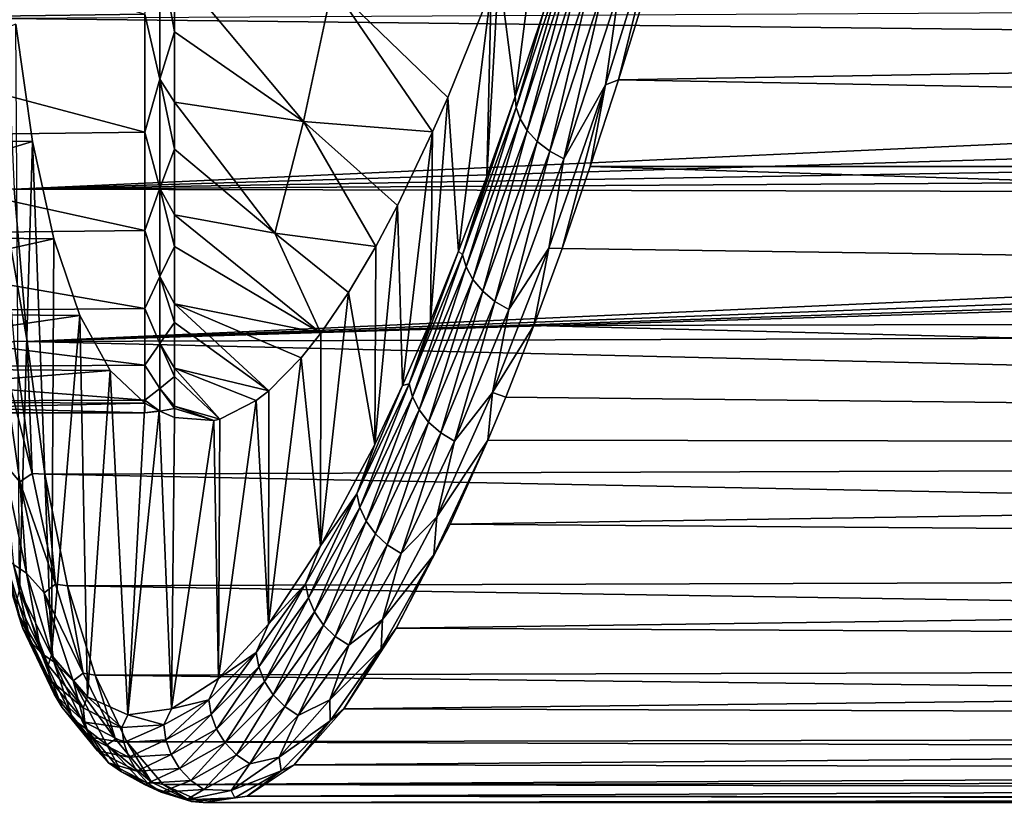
# Model space of a CAD drawing. Header units: metres. Extents: x -44 to 117, y -432 to 89.
# Tile 1032 of 1056: x 61 to 71, y -28 to -20. Entities that reach past the tile are written whole.
import ezdxf

# ---------------------------------------------------------------- set-up
doc = ezdxf.new("R2010")
doc.units = ezdxf.units.M
doc.layers.add('solid_125568', color=7, linetype='CONTINUOUS')

msp = doc.modelspace()

# ---------------------------------------------------------------- linework, layer by layer
at = {"layer": 'solid_125568'}
for points in [[(66.146355, -20.919756, 34.226574), (65.977798, -19.599705, 36.326736), (66.511337, -18.077137, 34.462681)], [(66.440399, -20.042616, 33.231163), (66.146355, -20.919756, 34.226574), (66.511337, -18.077137, 34.462681)], [(57.914215, -20.121559, 38.555195), (57.914215, -18.706848, 36.647678), (62.30183, -20.06348, 38.468674)], [(67.083069, -20.795563, 32.892086), (67.667847, -18.915152, 31.02659), (67.220596, -20.743876, 32.823429)], [(67.221977, -19.824448, 31.938959), (67.667847, -18.915152, 31.02659), (67.083069, -20.795563, 32.892086)], [(67.667847, -18.915152, 31.02659), (67.513405, -19.794722, 31.845474), (67.220596, -20.743876, 32.823429)], [(62.30183, -20.06348, 38.468674), (62.458447, -19.407932, 37.523479), (62.458447, -20.739613, 39.505764)], [(62.458447, -19.407932, 37.523479), (62.611195, -19.577311, 37.691063), (62.611195, -20.248802, 38.658234)], [(62.458447, -20.739613, 39.505764), (62.458447, -19.407932, 37.523479), (62.611195, -20.248802, 38.658234)], [(66.158836, -21.030664, 34.137135), (66.440399, -20.042616, 33.231163), (66.716614, -19.325333, 32.283722)], [(66.158836, -21.030664, 34.137135), (66.716614, -19.325333, 32.283722), (66.199898, -21.150394, 34.048553)], [(66.716614, -19.325333, 32.283722), (66.760544, -19.4363, 32.185619), (66.199898, -21.150394, 34.048553)], [(66.199898, -21.150394, 34.048553), (66.760544, -19.4363, 32.185619), (66.27253, -21.271717, 33.96777)], [(66.760544, -19.4363, 32.185619), (66.83596, -19.549086, 32.095554), (66.27253, -21.271717, 33.96777)], [(62.611195, -19.577311, 37.691063), (64.252075, -19.770811, 37.156536), (63.948811, -21.178755, 39.39872)], [(62.611195, -20.248802, 38.658234), (62.611195, -19.577311, 37.691063), (63.948811, -21.178755, 39.39872)], [(65.85231, -21.747732, 35.263241), (65.897675, -19.812332, 36.620144), (65.977798, -19.599705, 36.326736)], [(66.146355, -20.919756, 34.226574), (65.85231, -21.747732, 35.263241), (65.977798, -19.599705, 36.326736)], [(66.27253, -21.271717, 33.96777), (66.83596, -19.549086, 32.095554), (66.376076, -21.386591, 33.901344)], [(66.83596, -19.549086, 32.095554), (66.942032, -19.656258, 32.020763), (66.376076, -21.386591, 33.901344)], [(66.376076, -21.386591, 33.901344), (66.942032, -19.656258, 32.020763), (66.505615, -21.486748, 33.85479)], [(66.942032, -19.656258, 32.020763), (67.073624, -19.75013, 31.967377), (66.505615, -21.486748, 33.85479)], [(64.252075, -19.770811, 37.156536), (65.290077, -21.286077, 38.961231), (63.948811, -21.178755, 39.39872)], [(64.252075, -19.770811, 37.156536), (65.44751, -20.928001, 38.334679), (65.290077, -21.286077, 38.961231)], [(64.252075, -19.770811, 37.156536), (65.897675, -19.812332, 36.620144), (65.44751, -20.928001, 38.334679)], [(65.55899, -22.524586, 36.33857), (65.44751, -20.928001, 38.334679), (65.897675, -19.812332, 36.620144)], [(65.85231, -21.747732, 35.263241), (65.55899, -22.524586, 36.33857), (65.897675, -19.812332, 36.620144)], [(66.505615, -21.486748, 33.85479), (67.073624, -19.75013, 31.967377), (66.652512, -21.565516, 33.831211)], [(67.073624, -19.75013, 31.967377), (67.221977, -19.824448, 31.938959), (66.652512, -21.565516, 33.831211)], [(66.652512, -21.565516, 33.831211), (67.221977, -19.824448, 31.938959), (67.083069, -20.795563, 32.892086)], [(67.220596, -20.743876, 32.823429), (67.513405, -19.794722, 31.845474), (115.80777, -19.912186, 31.961477)], [(67.220596, -20.743876, 32.823429), (115.80777, -19.912186, 31.961477), (115.845055, -21.644182, 33.845333)], [(92.175095, -20.456301, 71.490433), (91.79332, -19.937767, 72.020576), (60.868637, -20.108746, 71.848831)], [(57.914215, -20.121559, 38.555195), (62.30183, -20.06348, 38.468674), (62.30183, -21.288216, 40.491226)], [(57.914215, -21.342489, 40.59219), (57.914215, -20.121559, 38.555195), (62.30183, -21.288216, 40.491226)], [(92.175095, -20.456301, 71.490433), (60.868637, -20.108746, 71.848831), (60.948677, -21.879869, 69.87751)], [(62.30183, -21.288216, 40.491226), (62.30183, -20.06348, 38.468674), (62.458447, -20.739613, 39.505764)], [(66.158836, -21.030664, 34.137135), (66.146355, -20.919756, 34.226574), (66.440399, -20.042616, 33.231163)], [(61.13763, -21.383846, 63.330101), (60.963375, -20.165997, 65.378059), (57.914215, -21.342503, 63.407784)], [(61.002785, -26.043089, 60.214539), (60.963375, -20.165997, 65.378059), (61.13763, -21.383846, 63.330101)], [(62.458447, -20.739613, 39.505764), (62.611195, -20.248802, 38.658234), (62.611195, -20.976742, 39.834763)], [(62.611195, -20.248802, 38.658234), (63.948811, -21.178755, 39.39872), (62.611195, -20.976742, 39.834763)], [(92.65583, -20.923262, 70.988243), (92.175095, -20.456301, 71.490433), (60.948677, -21.879869, 69.87751)], [(62.30183, -21.288216, 40.491226), (62.458447, -20.739613, 39.505764), (62.458447, -21.869539, 41.609589)], [(62.458447, -20.739613, 39.505764), (62.611195, -20.976742, 39.834763), (62.611195, -21.466299, 40.721046)], [(62.458447, -21.869539, 41.609589), (62.458447, -20.739613, 39.505764), (62.611195, -21.466299, 40.721046)], [(66.927101, -21.644749, 33.846008), (67.220596, -20.743876, 32.823429), (115.845055, -21.644182, 33.845333)], [(67.083069, -20.795563, 32.892086), (67.220596, -20.743876, 32.823429), (66.927101, -21.644749, 33.846008)], [(66.495972, -22.492353, 34.925312), (67.083069, -20.795563, 32.892086), (66.633644, -22.495182, 34.910744)], [(66.652512, -21.565516, 33.831211), (67.083069, -20.795563, 32.892086), (66.495972, -22.492353, 34.925312)], [(67.083069, -20.795563, 32.892086), (66.927101, -21.644749, 33.846008), (66.633644, -22.495182, 34.910744)], [(93.226395, -21.331858, 70.528015), (92.65583, -20.923262, 70.988243), (60.948677, -21.879869, 69.87751)], [(65.267097, -23.248446, 37.449898), (65.290077, -21.286077, 38.961231), (65.44751, -20.928001, 38.334679)], [(65.55899, -22.524586, 36.33857), (65.267097, -23.248446, 37.449898), (65.44751, -20.928001, 38.334679)], [(65.601059, -22.559792, 36.138397), (65.85231, -21.747732, 35.263241), (66.146355, -20.919756, 34.226574)], [(65.601059, -22.559792, 36.138397), (66.146355, -20.919756, 34.226574), (66.158836, -21.030664, 34.137135)], [(62.611195, -20.976742, 39.834763), (63.948811, -21.178755, 39.39872), (63.653545, -22.337938, 41.78273)], [(62.611195, -21.466299, 40.721046), (62.611195, -20.976742, 39.834763), (63.653545, -22.337938, 41.78273)], [(65.601059, -22.559792, 36.138397), (66.158836, -21.030664, 34.137135), (65.639259, -22.687376, 36.060101)], [(66.158836, -21.030664, 34.137135), (66.199898, -21.150394, 34.048553), (65.639259, -22.687376, 36.060101)], [(65.639259, -22.687376, 36.060101), (66.199898, -21.150394, 34.048553), (65.709091, -22.816355, 35.989334)], [(66.199898, -21.150394, 34.048553), (66.27253, -21.271717, 33.96777), (65.709091, -22.816355, 35.989334)], [(63.948811, -21.178755, 39.39872), (64.699371, -22.475052, 41.441841), (63.653545, -22.337938, 41.78273)], [(63.948811, -21.178755, 39.39872), (64.925568, -22.049257, 40.467178), (64.699371, -22.475052, 41.441841)], [(63.948811, -21.178755, 39.39872), (65.290077, -21.286077, 38.961231), (64.925568, -22.049257, 40.467178)], [(57.914215, -21.342489, 40.59219), (62.30183, -21.288216, 40.491226), (62.30183, -22.309729, 42.623646)], [(57.914215, -22.357882, 42.739052), (57.914215, -21.342489, 40.59219), (62.30183, -22.309729, 42.623646)], [(61.13763, -21.383846, 63.330101), (57.914215, -21.342503, 63.407784), (57.914215, -22.357891, 61.260921)], [(93.872917, -21.675779, 70.124435), (93.226395, -21.331858, 70.528015), (60.948677, -21.879869, 69.87751)], [(62.30183, -22.309729, 42.623646), (62.30183, -21.288216, 40.491226), (62.458447, -21.869539, 41.609589)], [(64.977371, -23.917521, 38.594494), (64.925568, -22.049257, 40.467178), (65.290077, -21.286077, 38.961231)], [(65.267097, -23.248446, 37.449898), (64.977371, -23.917521, 38.594494), (65.290077, -21.286077, 38.961231)], [(65.709091, -22.816355, 35.989334), (66.27253, -21.271717, 33.96777), (65.810127, -22.938135, 35.93195)], [(66.27253, -21.271717, 33.96777), (66.376076, -21.386591, 33.901344), (65.810127, -22.938135, 35.93195)], [(61.360588, -22.396263, 61.167728), (61.13763, -21.383846, 63.330101), (57.914215, -22.357891, 61.260921)], [(61.333649, -26.715321, 57.702229), (61.002785, -26.043089, 60.214539), (61.13763, -21.383846, 63.330101)], [(61.333649, -26.715321, 57.702229), (61.13763, -21.383846, 63.330101), (61.360588, -22.396263, 61.167728)], [(65.810127, -22.938135, 35.93195), (66.376076, -21.386591, 33.901344), (65.937607, -23.043928, 35.892773)], [(66.376076, -21.386591, 33.901344), (66.505615, -21.486748, 33.85479), (65.937607, -23.043928, 35.892773)], [(62.458447, -21.869539, 41.609589), (62.611195, -21.466299, 40.721046), (62.611195, -22.146307, 42.122864)], [(62.611195, -21.466299, 40.721046), (63.653545, -22.337938, 41.78273), (62.611195, -22.146307, 42.122864)], [(65.937607, -23.043928, 35.892773), (66.505615, -21.486748, 33.85479), (66.083046, -23.126686, 35.874413)], [(66.505615, -21.486748, 33.85479), (66.652512, -21.565516, 33.831211), (66.083046, -23.126686, 35.874413)], [(66.083046, -23.126686, 35.874413), (66.652512, -21.565516, 33.831211), (66.495972, -22.492353, 34.925312)], [(66.633644, -22.495182, 34.910744), (66.927101, -21.644749, 33.846008), (115.807739, -23.198605, 35.878204)], [(66.927101, -21.644749, 33.846008), (115.845055, -21.644182, 33.845333), (115.807739, -23.198605, 35.878204)], [(94.582916, -21.952574, 69.788155), (93.872917, -21.675779, 70.124435), (60.948677, -21.879869, 69.87751)], [(65.601059, -22.559792, 36.138397), (65.55899, -22.524586, 36.33857), (65.85231, -21.747732, 35.263241)], [(60.808708, -21.879045, 69.858887), (61.081554, -23.460339, 67.746124), (60.948677, -21.879869, 69.87751)], [(60.808708, -21.879045, 69.858887), (60.945503, -23.458055, 67.728439), (61.081554, -23.460339, 67.746124)], [(94.582916, -21.952574, 69.788155), (60.948677, -21.879869, 69.87751), (61.081554, -23.460339, 67.746124)], [(95.342316, -22.160505, 69.528412), (94.582916, -21.952574, 69.788155), (61.081554, -23.460339, 67.746124)], [(62.30183, -22.309729, 42.623646), (62.458447, -21.869539, 41.609589), (62.458447, -22.786726, 43.814491)], [(62.458447, -21.869539, 41.609589), (62.611195, -22.146307, 42.122864), (62.611195, -22.47434, 42.893913)], [(62.458447, -22.786726, 43.814491), (62.458447, -21.869539, 41.609589), (62.611195, -22.47434, 42.893913)], [(64.690514, -24.530245, 39.769474), (64.699371, -22.475052, 41.441841), (64.925568, -22.049257, 40.467178)], [(64.977371, -23.917521, 38.594494), (64.690514, -24.530245, 39.769474), (64.925568, -22.049257, 40.467178)], [(96.136627, -22.298756, 69.35218), (95.342316, -22.160505, 69.528412), (61.081554, -23.460339, 67.746124)], [(62.611195, -22.146307, 42.122864), (63.653545, -22.337938, 41.78273), (64.130669, -23.372595, 44.037376)], [(62.611195, -22.47434, 42.893913), (62.611195, -22.146307, 42.122864), (64.130669, -23.372595, 44.037376)], [(57.914215, -22.357882, 42.739052), (62.30183, -22.309729, 42.623646), (62.30183, -23.118265, 44.845577)], [(57.914215, -23.157953, 44.975101), (57.914215, -22.357882, 42.739052), (62.30183, -23.118265, 44.845577)], [(61.360588, -22.396263, 61.167728), (57.914215, -22.357891, 61.260921), (57.914215, -23.157961, 59.024872)], [(96.947571, -22.366982, 69.264145), (96.136627, -22.298756, 69.35218), (61.081554, -23.460339, 67.746124)], [(96.947571, -22.366982, 69.264145), (61.081554, -23.460339, 67.746124), (111.494637, -23.300428, 67.981827)], [(62.30183, -23.118265, 44.845577), (62.30183, -22.309729, 42.623646), (62.458447, -22.786726, 43.814491)], [(63.653545, -22.337938, 41.78273), (64.417, -22.952702, 42.703735), (64.130669, -23.372595, 44.037376)], [(63.653545, -22.337938, 41.78273), (64.699371, -22.475052, 41.441841), (64.417, -22.952702, 42.703735)], [(61.630497, -23.192373, 58.910404), (61.360588, -22.396263, 61.167728), (57.914215, -23.157961, 59.024872)], [(61.333649, -26.715321, 57.702229), (61.360588, -22.396263, 61.167728), (61.630497, -23.192373, 58.910404)], [(62.458447, -22.786726, 43.814491), (62.611195, -22.47434, 42.893913), (62.611195, -23.07074, 44.532894)], [(62.611195, -22.47434, 42.893913), (64.130669, -23.372595, 44.037376), (62.611195, -23.07074, 44.532894)], [(64.690514, -24.530245, 39.769474), (64.417, -22.952702, 42.703735), (64.699371, -22.475052, 41.441841)], [(65.047722, -23.900553, 38.271599), (65.267097, -23.248446, 37.449898), (65.55899, -22.524586, 36.33857)], [(65.047722, -23.900553, 38.271599), (65.55899, -22.524586, 36.33857), (65.601059, -22.559792, 36.138397)], [(65.047722, -23.900553, 38.271599), (65.601059, -22.559792, 36.138397), (65.083076, -24.035032, 38.204269)], [(65.601059, -22.559792, 36.138397), (65.639259, -22.687376, 36.060101), (65.083076, -24.035032, 38.204269)], [(65.911476, -23.991306, 37.109234), (66.495972, -22.492353, 34.925312), (66.340904, -23.293169, 36.015087)], [(66.083046, -23.126686, 35.874413), (66.495972, -22.492353, 34.925312), (65.911476, -23.991306, 37.109234)], [(66.495972, -22.492353, 34.925312), (66.633644, -22.495182, 34.910744), (66.340904, -23.293169, 36.015087)], [(66.340904, -23.293169, 36.015087), (66.633644, -22.495182, 34.910744), (115.807739, -23.198605, 35.878204)], [(62.30183, -23.118265, 44.845577), (62.458447, -22.786726, 43.814491), (62.458447, -23.482244, 46.099018)], [(62.458447, -22.786726, 43.814491), (62.611195, -23.07074, 44.532894), (62.611195, -23.26309, 45.155632)], [(62.458447, -23.482244, 46.099018), (62.458447, -22.786726, 43.814491), (62.611195, -23.26309, 45.155632)], [(65.083076, -24.035032, 38.204269), (65.639259, -22.687376, 36.060101), (65.150131, -24.170732, 38.144199)], [(65.639259, -22.687376, 36.060101), (65.709091, -22.816355, 35.989334), (65.150131, -24.170732, 38.144199)], [(65.150131, -24.170732, 38.144199), (65.709091, -22.816355, 35.989334), (65.248665, -24.298574, 38.096462)], [(65.709091, -22.816355, 35.989334), (65.810127, -22.938135, 35.93195), (65.248665, -24.298574, 38.096462)], [(64.128204, -25.581232, 42.198616), (64.130669, -23.372595, 44.037376), (64.417, -22.952702, 42.703735)], [(64.690514, -24.530245, 39.769474), (64.128204, -25.581232, 42.198616), (64.417, -22.952702, 42.703735)], [(65.248665, -24.298574, 38.096462), (65.810127, -22.938135, 35.93195), (65.3741, -24.409315, 38.065155)], [(65.810127, -22.938135, 35.93195), (65.937607, -23.043928, 35.892773), (65.3741, -24.409315, 38.065155)], [(62.611195, -23.07074, 44.532894), (63.926662, -23.629675, 45.022919), (63.589329, -23.971622, 46.722317)], [(62.611195, -23.26309, 45.155632), (62.611195, -23.07074, 44.532894), (63.589329, -23.971622, 46.722317)], [(62.611195, -23.07074, 44.532894), (64.130669, -23.372595, 44.037376), (63.926662, -23.629675, 45.022919)], [(65.3741, -24.409315, 38.065155), (65.937607, -23.043928, 35.892773), (65.518097, -24.495575, 38.052368)], [(65.937607, -23.043928, 35.892773), (66.083046, -23.126686, 35.874413), (65.518097, -24.495575, 38.052368)], [(57.914215, -23.157953, 44.975101), (62.30183, -23.118265, 44.845577), (62.30183, -23.706108, 47.135803)], [(57.914215, -23.735001, 47.278801), (57.914215, -23.157953, 44.975101), (62.30183, -23.706108, 47.135803)], [(61.630497, -23.192373, 58.910404), (57.914215, -23.157961, 59.024872), (57.914215, -23.735006, 56.721172)], [(61.945141, -23.762844, 56.579002), (61.630497, -23.192373, 58.910404), (57.914215, -23.735006, 56.721172)], [(61.708805, -27.147638, 55.13044), (61.333649, -26.715321, 57.702229), (61.630497, -23.192373, 58.910404)], [(61.708805, -27.147638, 55.13044), (61.630497, -23.192373, 58.910404), (61.945141, -23.762844, 56.579002)], [(62.30183, -23.706108, 47.135803), (62.30183, -23.118265, 44.845577), (62.458447, -23.482244, 46.099018)], [(65.518097, -24.495575, 38.052368), (66.083046, -23.126686, 35.874413), (65.911476, -23.991306, 37.109234)], [(62.458447, -23.482244, 46.099018), (62.611195, -23.26309, 45.155632), (62.611195, -23.73661, 47.041157)], [(62.611195, -23.26309, 45.155632), (63.589329, -23.971622, 46.722317), (62.611195, -23.73661, 47.041157)], [(65.047722, -23.900553, 38.271599), (64.977371, -23.917521, 38.594494), (65.267097, -23.248446, 37.449898)], [(65.911476, -23.991306, 37.109234), (66.340904, -23.293169, 36.015087), (66.049591, -24.036854, 37.156414)], [(66.049591, -24.036854, 37.156414), (66.340904, -23.293169, 36.015087), (115.69648, -24.565842, 38.048946)], [(66.340904, -23.293169, 36.015087), (115.807739, -23.198605, 35.878204), (115.69648, -24.565842, 38.048946)], [(61.081554, -23.460339, 67.746124), (111.75631, -24.666239, 65.780334), (111.494637, -23.300428, 67.981827)], [(64.128204, -25.581232, 42.198616), (63.926662, -23.629675, 45.022919), (64.130669, -23.372595, 44.037376)], [(60.808319, -23.531942, 67.543655), (61.135014, -24.828749, 65.462395), (60.945503, -23.458055, 67.728439)], [(60.945503, -23.458055, 67.728439), (61.135014, -24.828749, 65.462395), (61.081554, -23.460339, 67.746124)], [(61.081554, -23.460339, 67.746124), (61.26646, -24.836542, 65.470924), (111.75631, -24.666239, 65.780334)], [(61.135014, -24.828749, 65.462395), (61.26646, -24.836542, 65.470924), (61.081554, -23.460339, 67.746124)], [(62.30183, -23.706108, 47.135803), (62.458447, -23.482244, 46.099018), (62.458447, -23.949333, 48.440952)], [(62.458447, -23.482244, 46.099018), (62.611195, -23.73661, 47.041157), (62.611195, -23.824854, 47.484131)], [(62.458447, -23.949333, 48.440952), (62.458447, -23.482244, 46.099018), (62.611195, -23.824854, 47.484131)], [(60.808319, -23.531942, 67.543655), (61.006504, -24.916183, 65.215157), (61.135014, -24.828749, 65.462395)], [(60.836422, -24.715895, 65.434677), (61.006504, -24.916183, 65.215157), (60.808319, -23.531942, 67.543655)], [(57.914215, -23.735001, 47.278801), (62.30183, -23.706108, 47.135803), (62.30183, -24.067646, 49.472466)], [(62.30183, -24.067646, 49.472466), (62.30183, -23.706108, 47.135803), (62.458447, -23.949333, 48.440952)], [(63.585609, -26.39213, 44.713184), (63.589329, -23.971622, 46.722317), (63.926662, -23.629675, 45.022919)], [(64.128204, -25.581232, 42.198616), (63.585609, -26.39213, 44.713184), (63.926662, -23.629675, 45.022919)], [(57.914215, -24.083469, 49.627972), (57.914215, -23.735001, 47.278801), (62.30183, -24.067646, 49.472466)], [(61.945141, -23.762844, 56.579002), (57.914215, -23.735006, 56.721172), (57.914215, -24.083471, 54.372002)], [(61.945141, -23.762844, 56.579002), (57.914215, -24.083471, 54.372002), (62.30183, -24.100189, 54.195641)], [(62.12529, -27.334095, 52.521595), (61.708805, -27.147638, 55.13044), (61.945141, -23.762844, 56.579002)], [(62.12529, -27.334095, 52.521595), (61.945141, -23.762844, 56.579002), (62.30183, -24.100189, 54.195641)], [(62.611195, -23.73661, 47.041157), (63.459293, -24.073645, 47.402397), (63.080853, -24.265305, 49.469955)], [(62.611195, -23.824854, 47.484131), (62.611195, -23.73661, 47.041157), (63.080853, -24.265305, 49.469955)], [(62.611195, -23.73661, 47.041157), (63.589329, -23.971622, 46.722317), (63.459293, -24.073645, 47.402397)], [(62.458447, -23.949333, 48.440952), (62.611195, -23.824854, 47.484131), (62.611195, -24.132269, 49.622959)], [(62.611195, -23.824854, 47.484131), (63.080853, -24.265305, 49.469955), (62.611195, -24.132269, 49.622959)], [(64.503242, -25.041845, 40.520008), (64.977371, -23.917521, 38.594494), (65.047722, -23.900553, 38.271599)], [(64.503242, -25.041845, 40.520008), (65.047722, -23.900553, 38.271599), (64.535789, -25.182209, 40.464272)], [(65.047722, -23.900553, 38.271599), (65.083076, -24.035032, 38.204269), (64.535789, -25.182209, 40.464272)], [(62.30183, -24.067646, 49.472466), (62.458447, -23.949333, 48.440952), (62.458447, -24.183447, 50.817505)], [(62.458447, -23.949333, 48.440952), (62.611195, -24.132269, 49.622959), (62.611195, -24.15415, 49.856697)], [(62.458447, -24.183447, 50.817505), (62.458447, -23.949333, 48.440952), (62.611195, -24.15415, 49.856697)], [(63.585609, -26.39213, 44.713184), (63.459293, -24.073645, 47.402397), (63.589329, -23.971622, 46.722317)], [(64.503242, -25.041845, 40.520008), (64.690514, -24.530245, 39.769474), (64.977371, -23.917521, 38.594494)], [(65.334496, -25.279501, 39.425751), (65.911476, -23.991306, 37.109234), (65.863327, -24.4856, 37.908646)], [(65.518097, -24.495575, 38.052368), (65.911476, -23.991306, 37.109234), (65.334496, -25.279501, 39.425751)], [(65.911476, -23.991306, 37.109234), (66.049591, -24.036854, 37.156414), (65.863327, -24.4856, 37.908646)], [(57.914215, -24.083469, 49.627972), (62.30183, -24.067646, 49.472466), (62.30183, -24.199425, 51.833256)], [(57.914215, -24.200001, 51.999985), (57.914215, -24.083469, 49.627972), (62.30183, -24.199425, 51.833256)], [(57.914215, -24.083471, 54.372002), (57.914215, -24.200001, 51.999985), (62.30183, -24.100189, 54.195641)], [(57.914215, -24.200001, 51.999985), (62.30183, -24.199425, 51.833256), (62.30183, -24.100189, 54.195641)], [(62.12529, -27.334095, 52.521595), (62.30183, -24.100189, 54.195641), (62.450802, -24.178722, 53.252552)], [(62.30183, -24.199425, 51.833256), (62.30183, -24.067646, 49.472466), (62.458447, -24.183447, 50.817505)], [(62.450802, -24.178722, 53.252552), (62.30183, -24.100189, 54.195641), (62.30183, -24.199425, 51.833256)], [(63.067814, -26.956587, 47.288479), (63.080853, -24.265305, 49.469955), (63.459293, -24.073645, 47.402397)], [(63.585609, -26.39213, 44.713184), (63.067814, -26.956587, 47.288479), (63.459293, -24.073645, 47.402397)], [(64.535789, -25.182209, 40.464272), (65.083076, -24.035032, 38.204269), (64.600113, -25.323641, 40.415497)], [(65.083076, -24.035032, 38.204269), (65.150131, -24.170732, 38.144199), (64.600113, -25.323641, 40.415497)], [(65.863327, -24.4856, 37.908646), (66.049591, -24.036854, 37.156414), (115.69648, -24.565842, 38.048946)], [(62.57959, -27.270945, 49.899517), (62.12529, -27.334095, 52.521595), (62.450802, -24.178722, 53.252552)], [(62.30183, -24.199425, 51.833256), (62.458447, -24.183447, 50.817505), (62.450802, -24.178722, 53.252552)], [(62.450802, -24.178722, 53.252552), (62.458447, -24.183447, 50.817505), (62.611195, -24.247766, 52.250172)], [(62.57959, -27.270945, 49.899517), (62.450802, -24.178722, 53.252552), (62.611195, -24.247766, 52.250172)], [(62.458447, -24.183447, 50.817505), (62.611195, -24.15415, 49.856697), (62.611195, -24.247766, 52.250172)], [(62.611195, -24.132269, 49.622959), (63.080853, -24.265305, 49.469955), (63.019394, -24.280336, 49.819244)], [(62.611195, -24.15415, 49.856697), (62.611195, -24.132269, 49.622959), (63.019394, -24.280336, 49.819244)], [(62.611195, -24.15415, 49.856697), (63.019394, -24.280336, 49.819244), (62.611195, -24.247766, 52.250172)], [(64.600113, -25.323641, 40.415497), (65.150131, -24.170732, 38.144199), (64.696175, -25.456656, 40.377949)], [(65.150131, -24.170732, 38.144199), (65.248665, -24.298574, 38.096462), (64.696175, -25.456656, 40.377949)], [(62.57959, -27.270945, 49.899517), (62.611195, -24.247766, 52.250172), (63.019394, -24.280336, 49.819244)], [(63.067814, -26.956587, 47.288479), (62.57959, -27.270945, 49.899517), (63.019394, -24.280336, 49.819244)], [(63.067814, -26.956587, 47.288479), (63.019394, -24.280336, 49.819244), (63.080853, -24.265305, 49.469955)], [(64.696175, -25.456656, 40.377949), (65.248665, -24.298574, 38.096462), (64.819595, -25.571619, 40.354958)], [(65.248665, -24.298574, 38.096462), (65.3741, -24.409315, 38.065155), (64.819595, -25.571619, 40.354958)], [(64.819595, -25.571619, 40.354958), (65.3741, -24.409315, 38.065155), (64.962166, -25.660866, 40.348057)], [(65.3741, -24.409315, 38.065155), (65.518097, -24.495575, 38.052368), (64.962166, -25.660866, 40.348057)], [(64.962166, -25.660866, 40.348057), (65.518097, -24.495575, 38.052368), (65.334496, -25.279501, 39.425751)], [(65.302872, -25.67403, 40.211468), (65.863327, -24.4856, 37.908646), (65.473991, -25.354502, 39.538952)], [(65.334496, -25.279501, 39.425751), (65.863327, -24.4856, 37.908646), (65.302872, -25.67403, 40.211468)], [(65.473991, -25.354502, 39.538952), (65.863327, -24.4856, 37.908646), (115.69648, -24.565842, 38.048946)], [(64.503242, -25.041845, 40.520008), (64.128204, -25.581232, 42.198616), (64.690514, -24.530245, 39.769474)], [(65.473991, -25.354502, 39.538952), (115.69648, -24.565842, 38.048946), (115.513626, -25.735518, 40.345814)], [(60.836422, -24.715895, 65.434677), (61.073898, -25.864082, 63.072891), (61.006504, -24.916183, 65.215157)], [(60.941521, -25.774523, 63.020027), (61.073898, -25.864082, 63.072891), (60.836422, -24.715895, 65.434677)], [(61.26646, -24.836542, 65.470924), (112.080223, -25.833916, 63.442005), (111.75631, -24.666239, 65.780334)], [(61.006504, -24.916183, 65.215157), (61.375256, -25.979746, 63.081963), (61.135014, -24.828749, 65.462395)], [(61.135014, -24.828749, 65.462395), (61.375256, -25.979746, 63.081963), (61.26646, -24.836542, 65.470924)], [(61.006504, -24.916183, 65.215157), (61.25758, -26.069418, 62.76907), (61.375256, -25.979746, 63.081963)], [(61.073898, -25.864082, 63.072891), (61.25758, -26.069418, 62.76907), (61.006504, -24.916183, 65.215157)], [(61.26646, -24.836542, 65.470924), (61.502041, -25.994955, 63.07119), (112.080223, -25.833916, 63.442005)], [(61.375256, -25.979746, 63.081963), (61.502041, -25.994955, 63.07119), (61.26646, -24.836542, 65.470924)], [(63.972012, -25.974005, 42.865887), (64.128204, -25.581232, 42.198616), (64.503242, -25.041845, 40.520008)], [(63.972012, -25.974005, 42.865887), (64.503242, -25.041845, 40.520008), (64.001808, -26.11919, 42.822285)], [(64.503242, -25.041845, 40.520008), (64.535789, -25.182209, 40.464272), (64.001808, -26.11919, 42.822285)], [(64.001808, -26.11919, 42.822285), (64.535789, -25.182209, 40.464272), (64.063454, -26.26532, 42.785332)], [(64.535789, -25.182209, 40.464272), (64.600113, -25.323641, 40.415497), (64.063454, -26.26532, 42.785332)], [(64.063454, -26.26532, 42.785332), (64.600113, -25.323641, 40.415497), (64.157104, -26.402575, 42.758453)], [(64.600113, -25.323641, 40.415497), (64.696175, -25.456656, 40.377949), (64.157104, -26.402575, 42.758453)], [(64.769913, -26.34564, 41.855576), (65.334496, -25.279501, 39.425751), (65.302872, -25.67403, 40.211468)], [(64.962166, -25.660866, 40.348057), (65.334496, -25.279501, 39.425751), (64.769913, -26.34564, 41.855576)], [(64.912369, -26.435829, 42.035011), (65.473991, -25.354502, 39.538952), (115.513626, -25.735518, 40.345814)], [(65.302872, -25.67403, 40.211468), (65.473991, -25.354502, 39.538952), (64.912369, -26.435829, 42.035011)], [(60.754082, -25.525564, 62.892677), (61.036201, -26.437157, 60.466553), (60.832497, -25.659121, 62.958591)], [(60.989964, -26.290359, 60.413334), (61.036201, -26.437157, 60.466553), (60.754082, -25.525564, 62.892677)], [(64.157104, -26.402575, 42.758453), (64.696175, -25.456656, 40.377949), (64.278557, -26.520994, 42.744167)], [(64.696175, -25.456656, 40.377949), (64.819595, -25.571619, 40.354958), (64.278557, -26.520994, 42.744167)], [(63.972012, -25.974005, 42.865887), (63.585609, -26.39213, 44.713184), (64.128204, -25.581232, 42.198616)], [(64.278557, -26.520994, 42.744167), (64.819595, -25.571619, 40.354958), (64.419731, -26.61269, 42.743427)], [(64.819595, -25.571619, 40.354958), (64.962166, -25.660866, 40.348057), (64.419731, -26.61269, 42.743427)], [(60.832497, -25.659121, 62.958591), (61.115948, -26.575012, 60.521027), (60.941521, -25.774523, 63.020027)], [(61.036201, -26.437157, 60.466553), (61.115948, -26.575012, 60.521027), (60.832497, -25.659121, 62.958591)], [(64.419731, -26.61269, 42.743427), (64.962166, -25.660866, 40.348057), (64.769913, -26.34564, 41.855576)], [(64.755669, -26.647358, 42.616856), (65.302872, -25.67403, 40.211468), (64.912369, -26.435829, 42.035011)], [(64.769913, -26.34564, 41.855576), (65.302872, -25.67403, 40.211468), (64.755669, -26.647358, 42.616856)], [(64.912369, -26.435829, 42.035011), (115.513626, -25.735518, 40.345814), (115.263367, -26.696493, 42.75563)], [(60.941521, -25.774523, 63.020027), (61.226055, -26.693924, 60.573128), (61.073898, -25.864082, 63.072891)], [(61.115948, -26.575012, 60.521027), (61.226055, -26.693924, 60.573128), (60.941521, -25.774523, 63.020027)], [(61.502041, -25.994955, 63.07119), (112.456024, -26.787861, 60.983807), (112.080223, -25.833916, 63.442005)], [(61.073898, -25.864082, 63.072891), (61.3592, -26.785967, 60.619385), (61.25758, -26.069418, 62.76907)], [(61.226055, -26.693924, 60.573128), (61.3592, -26.785967, 60.619385), (61.073898, -25.864082, 63.072891)], [(60.975979, -26.144491, 60.364403), (61.002785, -26.043089, 60.214539), (61.299171, -26.818615, 57.895679)], [(61.299171, -26.818615, 57.895679), (61.002785, -26.043089, 60.214539), (61.333649, -26.715321, 57.702229)], [(61.25758, -26.069418, 62.76907), (61.66383, -26.901514, 60.609299), (61.375256, -25.979746, 63.081963)], [(61.375256, -25.979746, 63.081963), (61.66383, -26.901514, 60.609299), (61.502041, -25.994955, 63.07119)], [(61.502041, -25.994955, 63.07119), (61.786572, -26.923826, 60.567589), (112.456024, -26.787861, 60.983807)], [(61.66383, -26.901514, 60.609299), (61.786572, -26.923826, 60.567589), (61.502041, -25.994955, 63.07119)], [(63.458366, -26.688717, 45.290668), (63.585609, -26.39213, 44.713184), (63.972012, -25.974005, 42.865887)], [(63.458366, -26.688717, 45.290668), (63.972012, -25.974005, 42.865887), (63.485497, -26.837612, 45.259663)], [(63.972012, -25.974005, 42.865887), (64.001808, -26.11919, 42.822285), (63.485497, -26.837612, 45.259663)], [(60.975979, -26.144491, 60.364403), (61.299171, -26.818615, 57.895679), (60.989964, -26.290359, 60.413334)], [(61.25758, -26.069418, 62.76907), (61.558918, -26.981758, 60.22916), (61.66383, -26.901514, 60.609299)], [(61.3592, -26.785967, 60.619385), (61.558918, -26.981758, 60.22916), (61.25758, -26.069418, 62.76907)], [(63.485497, -26.837612, 45.259663), (64.001808, -26.11919, 42.822285), (63.544544, -26.987362, 45.234985)], [(64.001808, -26.11919, 42.822285), (64.063454, -26.26532, 42.785332), (63.544544, -26.987362, 45.234985)], [(60.989964, -26.290359, 60.413334), (61.314899, -26.968117, 57.931305), (61.036201, -26.437157, 60.466553)], [(61.299171, -26.818615, 57.895679), (61.314899, -26.968117, 57.931305), (60.989964, -26.290359, 60.413334)], [(63.544544, -26.987362, 45.234985), (64.063454, -26.26532, 42.785332), (63.635845, -27.127878, 45.219181)], [(64.063454, -26.26532, 42.785332), (64.157104, -26.402575, 42.758453), (63.635845, -27.127878, 45.219181)], [(64.22258, -27.179735, 44.378563), (64.769913, -26.34564, 41.855576), (64.755669, -26.647358, 42.616856)], [(64.419731, -26.61269, 42.743427), (64.769913, -26.34564, 41.855576), (64.22258, -27.179735, 44.378563)], [(61.036201, -26.437157, 60.466553), (61.362835, -27.118456, 57.971561), (61.115948, -26.575012, 60.521027)], [(61.314899, -26.968117, 57.931305), (61.362835, -27.118456, 57.971561), (61.036201, -26.437157, 60.466553)], [(63.458366, -26.688717, 45.290668), (63.067814, -26.956587, 47.288479), (63.585609, -26.39213, 44.713184)], [(63.635845, -27.127878, 45.219181), (64.157104, -26.402575, 42.758453), (63.755383, -27.248962, 45.213932)], [(64.157104, -26.402575, 42.758453), (64.278557, -26.520994, 42.744167), (63.755383, -27.248962, 45.213932)], [(64.370171, -27.271074, 44.619812), (64.912369, -26.435829, 42.035011), (115.263367, -26.696493, 42.75563)], [(64.755669, -26.647358, 42.616856), (64.912369, -26.435829, 42.035011), (64.370171, -27.271074, 44.619812)], [(63.755383, -27.248962, 45.213932), (64.278557, -26.520994, 42.744167), (63.895203, -27.342543, 45.219589)], [(64.278557, -26.520994, 42.744167), (64.419731, -26.61269, 42.743427), (63.895203, -27.342543, 45.219589)], [(61.115948, -26.575012, 60.521027), (61.444111, -27.259504, 58.014339), (61.226055, -26.693924, 60.573128)], [(61.362835, -27.118456, 57.971561), (61.444111, -27.259504, 58.014339), (61.115948, -26.575012, 60.521027)], [(63.895203, -27.342543, 45.219589), (64.419731, -26.61269, 42.743427), (64.22258, -27.179735, 44.378563)], [(64.22258, -27.179735, 44.378563), (64.755669, -26.647358, 42.616856), (64.226295, -27.396584, 45.105309)], [(64.226295, -27.396584, 45.105309), (64.755669, -26.647358, 42.616856), (64.370171, -27.271074, 44.619812)], [(61.226055, -26.693924, 60.573128), (61.55547, -27.381023, 58.056896), (61.3592, -26.785967, 60.619385)], [(61.444111, -27.259504, 58.014339), (61.55547, -27.381023, 58.056896), (61.226055, -26.693924, 60.573128)], [(61.299171, -26.818615, 57.895679), (61.333649, -26.715321, 57.702229), (61.663357, -27.260412, 55.38055)], [(61.663357, -27.260412, 55.38055), (61.333649, -26.715321, 57.702229), (61.708805, -27.147638, 55.13044)], [(62.966583, -27.179066, 47.77499), (63.067814, -26.956587, 47.288479), (63.458366, -26.688717, 45.290668)], [(62.966583, -27.179066, 47.77499), (63.458366, -26.688717, 45.290668), (62.991146, -27.330523, 47.756954)], [(63.458366, -26.688717, 45.290668), (63.485497, -26.837612, 45.259663), (62.991146, -27.330523, 47.756954)], [(64.370171, -27.271074, 44.619812), (115.263367, -26.696493, 42.75563), (114.951935, -27.436993, 45.262348)], [(61.299171, -26.818615, 57.895679), (61.663357, -27.260412, 55.38055), (61.314899, -26.968117, 57.931305)], [(61.3592, -26.785967, 60.619385), (61.689499, -27.474913, 58.096397), (61.558918, -26.981758, 60.22916)], [(61.55547, -27.381023, 58.056896), (61.689499, -27.474913, 58.096397), (61.3592, -26.785967, 60.619385)], [(61.786572, -26.923826, 60.567589), (112.870422, -27.512619, 58.429577), (112.456024, -26.787861, 60.983807)], [(62.991146, -27.330523, 47.756954), (63.485497, -26.837612, 45.259663), (63.047691, -27.482765, 47.744919)], [(63.485497, -26.837612, 45.259663), (63.544544, -26.987362, 45.234985), (63.047691, -27.482765, 47.744919)], [(61.314899, -26.968117, 57.931305), (61.68103, -27.412279, 55.40271), (61.362835, -27.118456, 57.971561)], [(61.663357, -27.260412, 55.38055), (61.68103, -27.412279, 55.40271), (61.314899, -26.968117, 57.931305)], [(61.558918, -26.981758, 60.22916), (61.997841, -27.587362, 58.067039), (61.66383, -26.901514, 60.609299)], [(61.66383, -26.901514, 60.609299), (61.997841, -27.587362, 58.067039), (61.786572, -26.923826, 60.567589)], [(61.786572, -26.923826, 60.567589), (62.11787, -27.613506, 57.981239), (112.870422, -27.512619, 58.429577)], [(61.997841, -27.587362, 58.067039), (62.11787, -27.613506, 57.981239), (61.786572, -26.923826, 60.567589)], [(62.966583, -27.179066, 47.77499), (62.57959, -27.270945, 49.899517), (63.067814, -26.956587, 47.288479)], [(61.558918, -26.981758, 60.22916), (61.907375, -27.646288, 57.61972), (61.997841, -27.587362, 58.067039)], [(61.689499, -27.474913, 58.096397), (61.907375, -27.646288, 57.61972), (61.558918, -26.981758, 60.22916)], [(63.047691, -27.482765, 47.744919), (63.544544, -26.987362, 45.234985), (63.136734, -27.625532, 47.740517)], [(63.544544, -26.987362, 45.234985), (63.635845, -27.127878, 45.219181), (63.136734, -27.625532, 47.740517)], [(61.362835, -27.118456, 57.971561), (61.730865, -27.564924, 55.429844), (61.444111, -27.259504, 58.014339)], [(61.68103, -27.412279, 55.40271), (61.730865, -27.564924, 55.429844), (61.362835, -27.118456, 57.971561)], [(61.663357, -27.260412, 55.38055), (61.708805, -27.147638, 55.13044), (62.065125, -27.467558, 52.840984)], [(62.065125, -27.467558, 52.840984), (61.708805, -27.147638, 55.13044), (62.12529, -27.334095, 52.521595)], [(62.50082, -27.439915, 50.298676), (62.57959, -27.270945, 49.899517), (62.966583, -27.179066, 47.77499)], [(62.50082, -27.439915, 50.298676), (62.966583, -27.179066, 47.77499), (62.522934, -27.592739, 50.293892)], [(62.966583, -27.179066, 47.77499), (62.991146, -27.330523, 47.756954), (62.522934, -27.592739, 50.293892)], [(63.136734, -27.625532, 47.740517), (63.635845, -27.127878, 45.219181), (63.254429, -27.748453, 47.744572)], [(63.635845, -27.127878, 45.219181), (63.755383, -27.248962, 45.213932), (63.254429, -27.748453, 47.744572)], [(63.697262, -27.773628, 46.973473), (64.22258, -27.179735, 44.378563), (64.226295, -27.396584, 45.105309)], [(63.895203, -27.342543, 45.219589), (64.22258, -27.179735, 44.378563), (63.697262, -27.773628, 46.973473)], [(61.444111, -27.259504, 58.014339), (61.813858, -27.708054, 55.460781), (61.55547, -27.381023, 58.056896)], [(61.730865, -27.564924, 55.429844), (61.813858, -27.708054, 55.460781), (61.444111, -27.259504, 58.014339)], [(61.663357, -27.260412, 55.38055), (62.065125, -27.467558, 52.840984), (61.68103, -27.412279, 55.40271)], [(62.50082, -27.439915, 50.298676), (62.12529, -27.334095, 52.521595), (62.57959, -27.270945, 49.899517)], [(63.254429, -27.748453, 47.744572), (63.755383, -27.248962, 45.213932), (63.392948, -27.843334, 47.756821)], [(63.755383, -27.248962, 45.213932), (63.895203, -27.342543, 45.219589), (63.392948, -27.843334, 47.756821)], [(63.852604, -27.853308, 47.267624), (64.370171, -27.271074, 44.619812), (114.951935, -27.436993, 45.262348)], [(64.226295, -27.396584, 45.105309), (64.370171, -27.271074, 44.619812), (63.852604, -27.853308, 47.267624)], [(61.55547, -27.381023, 58.056896), (61.926613, -27.83127, 55.493675), (61.689499, -27.474913, 58.096397)], [(61.813858, -27.708054, 55.460781), (61.926613, -27.83127, 55.493675), (61.55547, -27.381023, 58.056896)], [(62.065125, -27.467558, 52.840984), (62.12529, -27.334095, 52.521595), (62.50082, -27.439915, 50.298676)], [(62.522934, -27.592739, 50.293892), (62.991146, -27.330523, 47.756954), (62.577099, -27.746317, 50.294769)], [(62.991146, -27.330523, 47.756954), (63.047691, -27.482765, 47.744919), (62.577099, -27.746317, 50.294769)], [(63.392948, -27.843334, 47.756821), (63.895203, -27.342543, 45.219589), (63.697262, -27.773628, 46.973473)], [(61.68103, -27.412279, 55.40271), (62.084938, -27.620529, 52.849636), (61.730865, -27.564924, 55.429844)], [(62.065125, -27.467558, 52.840984), (62.084938, -27.620529, 52.849636), (61.68103, -27.412279, 55.40271)], [(61.689499, -27.474913, 58.096397), (62.061634, -27.926359, 55.526337), (61.907375, -27.646288, 57.61972)], [(61.926613, -27.83127, 55.493675), (62.061634, -27.926359, 55.526337), (61.689499, -27.474913, 58.096397)], [(62.065125, -27.467558, 52.840984), (62.50082, -27.439915, 50.298676), (62.084938, -27.620529, 52.849636)], [(62.50082, -27.439915, 50.298676), (62.522934, -27.592739, 50.293892), (62.084938, -27.620529, 52.849636)], [(62.577099, -27.746317, 50.294769), (63.047691, -27.482765, 47.744919), (62.66399, -27.890287, 50.302021)], [(63.047691, -27.482765, 47.744919), (63.136734, -27.625532, 47.740517), (62.66399, -27.890287, 50.302021)], [(63.697262, -27.773628, 46.973473), (64.226295, -27.396584, 45.105309), (63.719181, -27.914421, 47.656818)], [(63.719181, -27.914421, 47.656818), (64.226295, -27.396584, 45.105309), (63.852604, -27.853308, 47.267624)], [(63.852604, -27.853308, 47.267624), (114.951935, -27.436993, 45.262348), (114.588074, -27.945576, 47.846462)], [(61.730865, -27.564924, 55.429844), (62.136856, -27.774248, 52.863609), (61.813858, -27.708054, 55.460781)], [(62.084938, -27.620529, 52.849636), (62.136856, -27.774248, 52.863609), (61.730865, -27.564924, 55.429844)], [(61.907375, -27.646288, 57.61972), (62.374069, -28.032755, 55.477982), (61.997841, -27.587362, 58.067039)], [(61.997841, -27.587362, 58.067039), (62.374069, -28.032755, 55.477982), (62.11787, -27.613506, 57.981239)], [(62.11787, -27.613506, 57.981239), (113.08725, -27.785048, 57.125111), (112.870422, -27.512619, 58.429577)], [(61.907375, -27.646288, 57.61972), (62.299435, -28.058611, 54.965191), (62.374069, -28.032755, 55.477982)], [(62.061634, -27.926359, 55.526337), (62.299435, -28.058611, 54.965191), (61.907375, -27.646288, 57.61972)], [(62.084938, -27.620529, 52.849636), (62.522934, -27.592739, 50.293892), (62.136856, -27.774248, 52.863609)], [(62.11787, -27.613506, 57.981239), (62.493389, -28.056137, 55.334225), (113.08725, -27.785048, 57.125111)], [(62.374069, -28.032755, 55.477982), (62.493389, -28.056137, 55.334225), (62.11787, -27.613506, 57.981239)], [(62.522934, -27.592739, 50.293892), (62.577099, -27.746317, 50.294769), (62.136856, -27.774248, 52.863609)], [(62.66399, -27.890287, 50.302021), (63.136734, -27.625532, 47.740517), (62.77993, -28.014191, 50.315586)], [(63.136734, -27.625532, 47.740517), (63.254429, -27.748453, 47.744572), (62.77993, -28.014191, 50.315586)], [(61.813858, -27.708054, 55.460781), (62.221725, -27.918346, 52.882671), (61.926613, -27.83127, 55.493675)], [(62.136856, -27.774248, 52.863609), (62.221725, -27.918346, 52.882671), (61.813858, -27.708054, 55.460781)], [(62.136856, -27.774248, 52.863609), (62.577099, -27.746317, 50.294769), (62.221725, -27.918346, 52.882671)], [(62.577099, -27.746317, 50.294769), (62.66399, -27.890287, 50.302021), (62.221725, -27.918346, 52.882671)], [(62.493389, -28.056137, 55.334225), (113.307739, -27.995903, 55.807426), (113.08725, -27.785048, 57.125111)], [(62.77993, -28.014191, 50.315586), (63.254429, -27.748453, 47.744572), (62.917206, -28.109768, 50.334564)], [(63.254429, -27.748453, 47.744572), (63.392948, -27.843334, 47.756821), (62.917206, -28.109768, 50.334564)], [(63.198631, -28.120806, 49.618248), (63.697262, -27.773628, 46.973473), (63.719181, -27.914421, 47.656818)], [(63.392948, -27.843334, 47.756821), (63.697262, -27.773628, 46.973473), (63.198631, -28.120806, 49.618248)], [(61.926613, -27.83127, 55.493675), (62.336014, -28.042355, 52.905872), (62.061634, -27.926359, 55.526337)], [(62.221725, -27.918346, 52.882671), (62.336014, -28.042355, 52.905872), (61.926613, -27.83127, 55.493675)], [(62.221725, -27.918346, 52.882671), (62.66399, -27.890287, 50.302021), (62.336014, -28.042355, 52.905872)], [(62.66399, -27.890287, 50.302021), (62.77993, -28.014191, 50.315586), (62.336014, -28.042355, 52.905872)], [(62.917206, -28.109768, 50.334564), (63.392948, -27.843334, 47.756821), (63.198631, -28.120806, 49.618248)], [(63.36446, -28.178595, 49.952774), (63.852604, -27.853308, 47.267624), (114.588074, -27.945576, 47.846462)], [(63.719181, -27.914421, 47.656818), (63.852604, -27.853308, 47.267624), (63.36446, -28.178595, 49.952774)], [(62.061634, -27.926359, 55.526337), (62.472122, -28.138004, 52.931675), (62.299435, -28.058611, 54.965191)], [(62.336014, -28.042355, 52.905872), (62.472122, -28.138004, 52.931675), (62.061634, -27.926359, 55.526337)], [(62.493389, -28.056137, 55.334225), (113.529724, -28.144367, 54.480457), (113.307739, -27.995903, 55.807426)], [(63.198631, -28.120806, 49.618248), (63.719181, -27.914421, 47.656818), (63.238663, -28.195362, 50.25053)], [(63.238663, -28.195362, 50.25053), (63.719181, -27.914421, 47.656818), (63.36446, -28.178595, 49.952774)], [(63.36446, -28.178595, 49.952774), (114.588074, -27.945576, 47.846462), (114.183136, -28.212257, 50.484386)], [(62.299435, -28.058611, 54.965191), (62.788952, -28.235409, 52.864967), (62.374069, -28.032755, 55.477982)], [(62.299435, -28.058611, 54.965191), (62.731236, -28.216612, 52.290016), (62.788952, -28.235409, 52.864967)], [(62.472122, -28.138004, 52.931675), (62.731236, -28.216612, 52.290016), (62.299435, -28.058611, 54.965191)], [(62.336014, -28.042355, 52.905872), (62.77993, -28.014191, 50.315586), (62.472122, -28.138004, 52.931675)], [(62.374069, -28.032755, 55.477982), (62.788952, -28.235409, 52.864967), (62.493389, -28.056137, 55.334225)], [(62.77993, -28.014191, 50.315586), (62.917206, -28.109768, 50.334564), (62.472122, -28.138004, 52.931675)], [(62.493389, -28.056137, 55.334225), (62.910095, -28.245752, 52.649933), (113.529724, -28.144367, 54.480457)], [(62.788952, -28.235409, 52.864967), (62.910095, -28.245752, 52.649933), (62.493389, -28.056137, 55.334225)], [(62.472122, -28.138004, 52.931675), (62.917206, -28.109768, 50.334564), (62.731236, -28.216612, 52.290016)], [(62.917206, -28.109768, 50.334564), (63.198631, -28.120806, 49.618248), (62.731236, -28.216612, 52.290016)], [(62.731236, -28.216612, 52.290016), (63.198631, -28.120806, 49.618248), (63.238663, -28.195362, 50.25053)], [(62.731236, -28.216612, 52.290016), (63.238663, -28.195362, 50.25053), (62.788952, -28.235409, 52.864967)], [(62.788952, -28.235409, 52.864967), (63.238663, -28.195362, 50.25053), (62.910095, -28.245752, 52.649933)], [(62.910095, -28.245752, 52.649933), (113.672134, -28.206606, 53.624638), (113.529724, -28.144367, 54.480457)], [(62.910095, -28.245752, 52.649933), (63.36446, -28.178595, 49.952774), (113.969513, -28.252514, 51.814941)], [(63.238663, -28.195362, 50.25053), (63.36446, -28.178595, 49.952774), (62.910095, -28.245752, 52.649933)], [(63.36446, -28.178595, 49.952774), (114.183136, -28.212257, 50.484386), (113.969513, -28.252514, 51.814941)], [(62.910095, -28.245752, 52.649933), (113.75103, -28.22995, 53.148266), (113.672134, -28.206606, 53.624638)], [(62.910095, -28.245752, 52.649933), (113.969513, -28.252514, 51.814941), (113.75103, -28.22995, 53.148266)]]:
    msp.add_3dface(points, dxfattribs=at)

doc.saveas('drawing.dxf')
